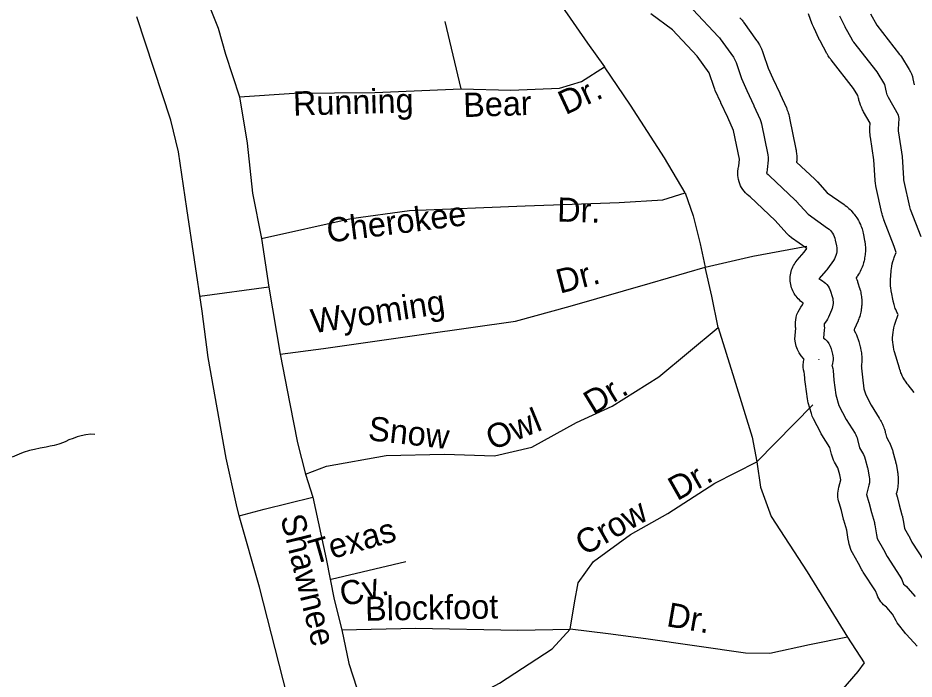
# Model space of a CAD drawing. Extents: x 2126262 to 2293712, y 749403 to 919119.
# Drawn here: x 2232664 to 2236181, y 809249 to 811845 of the extents above; entities that cross this region are included whole.
import ezdxf

# ---------------------------------------------------------------- set-up
doc = ezdxf.new("R2010")
doc.units = 0
for name, color, linetype in [('Exist Hydrographic Lake Shore', 7, 'Continuous'), ('Exist Hydrographic Misc Water Feature', 7, 'Continuous'), ('Exist Road Non-System Type 51', 7, 'Continuous'), ('Exist Road Non-System Type 51 Label', 7, 'Continuous'), ('Exist Road Secondary Type 51 Attributed', 7, 'Continuous')]:
    doc.layers.add(name, color=color, linetype=linetype)

msp = doc.modelspace()

# ---------------------------------------------------------------- linework, layer by layer
at = {"layer": 'Exist Hydrographic Lake Shore'}
for points in [[(2236193.6, 809378.2), (2236151.4, 809423.5), (2236147.9, 809427.4), (2236144.6, 809431.5), (2236120.4, 809462.9), (2236115.3, 809470), (2236110.8, 809477.5), (2236096.5, 809503.6), (2236074, 809530.6), (2236073.8, 809530.8), (2236067.6, 809535.7), (2236061.9, 809540.9), (2236056.5, 809546.6), (2236051.5, 809552.6), (2236046.9, 809558.9), (2236042.8, 809565.5), (2236039.2, 809572.5), (2236036.1, 809579.6), (2236029.8, 809595.1), (2235981.7, 809668.8), (2235978.8, 809673.5), (2235976.1, 809678.4), (2235963.8, 809702.2), (2235939.1, 809745.3), (2235934.9, 809753.4), (2235931.4, 809761.7), (2235928.6, 809770.3), (2235926.5, 809779.1), (2235923.5, 809793.7), (2235923.2, 809795.5), (2235922.9, 809797.3), (2235916.8, 809833.9), (2235905.7, 809872.4), (2235905, 809874.7), (2235904.4, 809877.1), (2235896.1, 809911.1), (2235887.1, 809940.9), (2235885.1, 809948.3), (2235883.6, 809955.9), (2235882.7, 809963.6), (2235882.2, 809971.3), (2235882.3, 809979), (2235883, 809986.7), (2235884.1, 809994.4), (2235885.8, 810001.9), (2235893.4, 810031.1), (2235889.6, 810051.4), (2235882.4, 810078.5), (2235869.3, 810101.2), (2235865.5, 810108.6), (2235862.1, 810116.2), (2235859.4, 810124), (2235857.2, 810132), (2235851.2, 810158.2), (2235819.8, 810207.7), (2235817.2, 810211.9), (2235814.8, 810216.3), (2235786.5, 810271), (2235781.9, 810281.2), (2235778.3, 810291.8), (2235766.3, 810333.9), (2235764.3, 810341.6), (2235763, 810349.4), (2235755.1, 810406.5), (2235754.7, 810409.5), (2235754.4, 810412.6), (2235751.6, 810446.4), (2235749.5, 810453.8), (2235747.6, 810463.5), (2235746.6, 810473.4), (2235746.5, 810483.3), (2235747.3, 810493.2), (2235748.9, 810503), (2235749.6, 810505.8), (2235747.4, 810507.7), (2235738, 810518.2), (2235730, 810529.8), (2235723.4, 810542.3), (2235718.5, 810555.6), (2235715.3, 810569.3), (2235713.8, 810583.3), (2235714.1, 810597.4), (2235716.6, 810626.3), (2235716.1, 810631), (2235715.5, 810640.6), (2235715.7, 810650.2), (2235716.7, 810659.7), (2235718.6, 810669.1), (2235718.7, 810669.7), (2235721.8, 810680.4), (2235726, 810690.6), (2235731.1, 810700.4), (2235737.1, 810709.7), (2235743.7, 810718.7), (2235746.6, 810725.3), (2235746.2, 810725.5), (2235741, 810729.2), (2235735.9, 810733.1), (2235731.1, 810737.4), (2235726.5, 810741.9), (2235722.2, 810746.6), (2235718.2, 810751.6), (2235714.4, 810756.8), (2235711, 810762.2), (2235707.9, 810767.8), (2235705.1, 810773.6), (2235702.6, 810779.5), (2235700.5, 810785.6), (2235698.7, 810791.7), (2235697.3, 810798), (2235696.2, 810804.3), (2235695.5, 810810.7), (2235695.2, 810817.1), (2235695.2, 810823.5), (2235695.6, 810829.9), (2235696.4, 810836.3), (2235697.5, 810842.6), (2235699, 810848.8), (2235700.8, 810855), (2235703, 810861), (2235705.5, 810866.9), (2235708.4, 810872.6), (2235711.5, 810878.2), (2235715, 810883.6), (2235718.8, 810888.8), (2235722.9, 810893.7), (2235750.2, 810925), (2235760.4, 810939.6), (2235700.6, 810981.9), (2235690.8, 810989.6), (2235682, 810998.3), (2235636.4, 811048.7), (2235537.7, 811142), (2235532.2, 811146.4), (2235525.7, 811151.9), (2235519.7, 811157.9), (2235514.2, 811164.2), (2235509.1, 811171), (2235504.6, 811178.2), (2235500.6, 811185.7), (2235497.2, 811193.4), (2235494.4, 811201.4), (2235492.2, 811209.6), (2235490.6, 811217.9), (2235489.7, 811226.3), (2235489.4, 811234.8), (2235489.7, 811243.2), (2235490.7, 811251.6), (2235492.2, 811259.9), (2235493.1, 811263.1), (2235493.1, 811263.2), (2235495.6, 811290.4), (2235473.1, 811403), (2235450.5, 811453.2), (2235423.2, 811511.3), (2235422.9, 811511.9), (2235422.6, 811512.6), (2235401.2, 811559.4), (2235398.7, 811565.1), (2235396.6, 811571), (2235377.6, 811629.2), (2235330.2, 811694.6), (2235233.3, 811797.9), (2235147.9, 811860.1)], [(2235312.9, 811877.5), (2235413.9, 811769.9), (2235417.1, 811766.3), (2235420, 811762.5), (2235472.2, 811690.4), (2235478.2, 811680.5), (2235482.6, 811669.8), (2235503.5, 811606.1), (2235524.9, 811559.3), (2235552.4, 811500.9), (2235552.7, 811500.3), (2235553, 811499.6), (2235577.4, 811445.2), (2235580.5, 811437.4), (2235582.6, 811429.2), (2235607, 811307.2), (2235608.3, 811296.5), (2235608.1, 811285.7), (2235604.8, 811249.1), (2235603.1, 811238.7), (2235601.9, 811234.7), (2235608.8, 811229.3), (2235611.3, 811227.2), (2235613.8, 811224.9), (2235714.8, 811129.5), (2235716.9, 811127.4), (2235718.9, 811125.3), (2235765.5, 811073.7), (2235841.9, 811019.7), (2235847.6, 811015.3), (2235852.8, 811010.3), (2235857.5, 811004.9), (2235861.7, 810999.1), (2235865.3, 810992.8), (2235868.3, 810986.3), (2235870.6, 810979.5), (2235872.3, 810972.5), (2235876.7, 810949.2), (2235877.8, 810941.8), (2235878.1, 810934.3), (2235877.6, 810926.8), (2235876.4, 810919.4), (2235874.5, 810912.2), (2235871.8, 810905.2), (2235868.5, 810898.5), (2235864.5, 810892.2), (2235841.2, 810858.9), (2235838.8, 810855.7), (2235836.3, 810852.6), (2235807.7, 810819.8), (2235815.5, 810815.8), (2235822.1, 810812.1), (2235828.2, 810807.8), (2235833.9, 810802.9), (2235839, 810797.4), (2235843.6, 810791.5), (2235847.6, 810785.1), (2235850.9, 810778.4), (2235853.5, 810771.3), (2235860.2, 810750.3), (2235861.9, 810743.7), (2235863.1, 810737.1), (2235863.6, 810730.4), (2235863.5, 810723.6), (2235862.9, 810716.9), (2235861.6, 810710.3), (2235859.7, 810703.8), (2235857.3, 810697.5), (2235845.1, 810669.7), (2235841.5, 810662.6), (2235837.1, 810655.8), (2235828.1, 810643.5), (2235828, 810642.8), (2235828.8, 810634.6), (2235829.2, 810627.5), (2235829, 810620.4), (2235826.2, 810588), (2235832.8, 810583), (2235840.5, 810575.1), (2235847, 810566.2), (2235852, 810556.4), (2235855.6, 810545.9), (2235861.2, 810524.8), (2235862.7, 810517.6), (2235863.5, 810510.3), (2235863.6, 810502.9), (2235862.9, 810495.5), (2235861.6, 810488.2), (2235859.5, 810481.1), (2235859, 810479.8), (2235859.8, 810477.3), (2235862.1, 810468.7), (2235863.4, 810459.8), (2235866.5, 810421.9), (2235874.4, 810364.8), (2235886.4, 810322.7), (2235914.8, 810268), (2235949.6, 810213.1), (2235952.8, 810207.6), (2235955.5, 810201.8), (2235957.7, 810195.9), (2235959.4, 810189.7), (2235966.8, 810157.3), (2235982.4, 810130.4), (2235986.7, 810121.6), (2235989.8, 810112.3), (2235998.7, 810079), (2235999.4, 810076.2), (2236000, 810073.3), (2236005.5, 810043.4), (2236006.6, 810035.3), (2236006.7, 810027.1), (2236006, 810018.9), (2236004.4, 810010.9), (2235994.7, 809973.6), (2236004.1, 809942.8), (2236004.7, 809940.7), (2236005.2, 809938.7), (2236013.7, 809903.6), (2236025.5, 809863.1), (2236026.6, 809858.8), (2236027.4, 809854.5), (2236033.9, 809815.8), (2236036.8, 809801.2), (2236061.8, 809757.4), (2236062.5, 809756.1), (2236063.2, 809754.7), (2236076, 809730.3), (2236126.1, 809653.5), (2236129.8, 809647.1), (2236132.9, 809640.4), (2236140.5, 809621.4), (2236144.4, 809618.5), (2236151.3, 809612.7), (2236157.5, 809606.2), (2236185.2, 809572.9)], [(2236182.1, 810374.6), (2236158.4, 810403.7), (2236156.6, 810405.9), (2236154.9, 810408.1), (2236150.5, 810414.2), (2236147.2, 810418.8), (2236144.2, 810423.5), (2236140.4, 810430), (2236137.7, 810434.9), (2236135.2, 810440), (2236132, 810446.8), (2236129.7, 810451.9), (2236127.8, 810457.2), (2236125.3, 810464.3), (2236124.4, 810467), (2236123.6, 810469.7), (2236104.7, 810534), (2236103.6, 810538.2), (2236102.6, 810542.3), (2236100.2, 810553.5), (2236098.8, 810562), (2236098, 810570.6), (2236097.3, 810582), (2236097.2, 810590.6), (2236097.7, 810599.2), (2236098.8, 810610.6), (2236100, 810619.1), (2236101.8, 810627.5), (2236104.6, 810638.6), (2236105.7, 810642.7), (2236107, 810646.8), (2236118.6, 810680.9), (2236116.2, 810685.4), (2236114, 810689.6), (2236112.1, 810693.9), (2236109.6, 810699.7), (2236107.8, 810704), (2236106.2, 810708.5), (2236104.2, 810714.4), (2236102.8, 810718.9), (2236101.6, 810723.5), (2236100.1, 810729.6), (2236099.6, 810731.9), (2236099.1, 810734.2), (2236092.5, 810767.5), (2236091.8, 810771.1), (2236091.2, 810774.8), (2236089.9, 810784.6), (2236089.2, 810792), (2236089, 810799.4), (2236089, 810809.3), (2236089, 810813), (2236089.2, 810816.7), (2236091.5, 810850), (2236091.8, 810854.4), (2236092.4, 810858.9), (2236094.1, 810870.6), (2236095.8, 810879.4), (2236098.1, 810888), (2236101.7, 810899.4), (2236103.1, 810903.6), (2236104.7, 810907.8), (2236111, 810923.2), (2236103.3, 810947.3), (2236063, 811052.2), (2236062.3, 811054.1), (2236061.6, 811056.1), (2236059.8, 811061.3), (2236058.5, 811065.3), (2236057.4, 811069.3), (2236056, 811074.7), (2236055.5, 811076.7), (2236055, 811078.7), (2236032.8, 811178.6), (2236032.4, 811180.7), (2236031.9, 811182.9), (2236030.9, 811188.6), (2236030.2, 811193), (2236029.7, 811197.3), (2236029.1, 811203.2), (2236028.9, 811205.3), (2236028.7, 811207.5), (2236023.7, 811287.7), (2236010, 811375.8), (2236009.6, 811378.6), (2236009.3, 811381.4), (2236008.5, 811388.8), (2236008.1, 811394.5), (2236007.9, 811400.1), (2236007.9, 811407.6), (2236007.9, 811410.4), (2236008, 811413.2), (2236008.9, 811431.4), (2235983.4, 811476.2), (2235981.4, 811480), (2235979.4, 811483.9), (2235974.5, 811494.4), (2235971.1, 811502.4), (2235968.4, 811510.6), (2235965.1, 811521.7), (2235964, 811525.9), (2235963, 811530.1), (2235960.9, 811540), (2235943.7, 811567.8), (2235856.2, 811679.6), (2235854.8, 811681.4), (2235853.5, 811683.3), (2235849.9, 811688.3), (2235847.2, 811692.1), (2235844.8, 811696), (2235841.6, 811701.3), (2235840.4, 811703.3), (2235839.3, 811705.3), (2235812.7, 811754.2), (2235812.3, 811754.9), (2235811.9, 811755.6), (2235810.9, 811757.5), (2235810.1, 811759), (2235809.4, 811760.4), (2235808.4, 811762.4), (2235808.1, 811763.1), (2235807.7, 811763.9), (2235788.9, 811803.8), (2235788.3, 811805.1), (2235787.7, 811806.3), (2235786.3, 811809.6), (2235785.2, 811812.1), (2235784.2, 811814.6), (2235782.9, 811818), (2235782.4, 811819.3), (2235781.9, 811820.5), (2235767.4, 811861.1)], [(2236209.4, 810984.6), (2236168, 811092.5), (2236166.2, 811097.7), (2236164.8, 811103.1), (2236142.6, 811203), (2236141.6, 811208.7), (2236141, 811214.6), (2236135.7, 811299.9), (2236121.2, 811393), (2236120.4, 811400.5), (2236120.4, 811408), (2236122.3, 811449.2), (2236120.6, 811462.4), (2236081.3, 811531.7), (2236076.4, 811542.2), (2236073.1, 811553.3), (2236066.9, 811582.6), (2236036.1, 811632.3), (2235944.8, 811748.9), (2235941.2, 811753.9), (2235938.1, 811759.2), (2235911.4, 811808), (2235910.4, 811810), (2235909.5, 811811.9), (2235890.6, 811851.9)], [(2236010.7, 811860.9), (2236035.3, 811815.8), (2236124.7, 811701.6), (2236128.3, 811696.7), (2236131.7, 811691.6), (2236162.5, 811641.9), (2236167.3, 811633.4), (2236171.4, 811624.5), (2236174.6, 811615.2), (2236177, 811605.7), (2236182, 811582.2)], [(2235497.2, 811845.5), (2235498.4, 811844.2), (2235501.5, 811840.6), (2235503.9, 811837.9), (2235506.1, 811835.1), (2235509, 811831.3), (2235510.1, 811829.9), (2235511.2, 811828.4), (2235563.3, 811756.3), (2235565.8, 811752.7), (2235568.1, 811749.1), (2235574.2, 811739.2), (2235578.4, 811731.6), (2235582.1, 811723.7), (2235586.5, 811713), (2235588.1, 811709), (2235589.5, 811704.8), (2235608.5, 811647.1), (2235627, 811606.6), (2235654.2, 811548.9), (2235654.3, 811548.6), (2235654.4, 811548.4), (2235654.7, 811547.8), (2235654.9, 811547.3), (2235655.2, 811546.8), (2235655.4, 811546.2), (2235655.6, 811545.9), (2235655.7, 811545.7), (2235680.1, 811491.3), (2235681.3, 811488.4), (2235682.5, 811485.5), (2235685.5, 811477.6), (2235687.6, 811471.7), (2235689.4, 811465.6), (2235691.5, 811457.5), (2235692.2, 811454.4), (2235692.9, 811451.3), (2235717.3, 811329.2), (2235718, 811325.3), (2235718.6, 811321.2), (2235719.9, 811310.5), (2235720.7, 811302.5), (2235720.8, 811294.4), (2235720.6, 811283.6), (2235720.5, 811279.5), (2235720.4, 811278.9), (2235792, 811211.3), (2235792.8, 811210.5), (2235793.6, 811209.7), (2235795.7, 811207.7), (2235797.3, 811206.1), (2235798.8, 811204.5), (2235800.9, 811202.3), (2235801.6, 811201.5), (2235802.4, 811200.7), (2235840.6, 811158.4), (2235906.8, 811111.6), (2235909, 811110), (2235911.2, 811108.4), (2235916.8, 811104), (2235921, 811100.5), (2235925, 811096.9), (2235930.2, 811092), (2235934.1, 811088.2), (2235937.7, 811084.2), (2235942.4, 811078.7), (2235945.8, 811074.6), (2235949.1, 811070.3), (2235953.3, 811064.4), (2235956.3, 811060), (2235959.1, 811055.4), (2235962.7, 811049.1), (2235965.3, 811044.4), (2235967.6, 811039.5), (2235970.6, 811033), (2235972.8, 811028), (2235974.6, 811023), (2235977, 811016.2), (2235978.6, 811011), (2235980, 811005.8), (2235981.7, 810998.8), (2235982.3, 810996.2), (2235982.8, 810993.6), (2235987.3, 810970.3), (2235987.7, 810967.5), (2235988.2, 810964.7), (2235989.2, 810957.3), (2235989.8, 810951.7), (2235990.2, 810946.1), (2235990.5, 810938.6), (2235990.6, 810933), (2235990.4, 810927.4), (2235989.9, 810919.9), (2235989.4, 810914.3), (2235988.6, 810908.8), (2235987.4, 810901.4), (2235986.4, 810895.9), (2235985.1, 810890.4), (2235983.2, 810883.2), (2235981.6, 810877.8), (2235979.7, 810872.5), (2235977.1, 810865.5), (2235975, 810860.3), (2235972.6, 810855.2), (2235969.3, 810848.5), (2235966.6, 810843.5), (2235963.8, 810838.7), (2235959.8, 810832.3), (2235958.3, 810830), (2235956.7, 810827.6), (2235953.9, 810823.6), (2235954.2, 810822.8), (2235956.3, 810817.6), (2235959, 810810.5), (2235959.9, 810807.9), (2235960.8, 810805.2), (2235967.4, 810784.1), (2235968.2, 810781.7), (2235968.9, 810779.3), (2235970.6, 810772.7), (2235971.8, 810767.8), (2235972.8, 810762.9), (2235973.9, 810756.2), (2235974.7, 810751.2), (2235975.2, 810746.2), (2235975.7, 810739.4), (2235976, 810734.4), (2235976.1, 810729.3), (2235976, 810722.6), (2235975.9, 810717.5), (2235975.5, 810712.4), (2235974.8, 810705.7), (2235974.2, 810700.7), (2235973.4, 810695.7), (2235972.1, 810689.1), (2235971, 810684.1), (2235969.7, 810679.2), (2235967.9, 810672.7), (2235966.4, 810667.9), (2235964.6, 810663.1), (2235962.2, 810656.8), (2235961.3, 810654.5), (2235960.3, 810652.2), (2235948.1, 810624.4), (2235946.8, 810621.7), (2235945.8, 810619.7), (2235946.8, 810617.9), (2235951.9, 810608.1), (2235955.5, 810600.6), (2235958.4, 810592.9), (2235962, 810582.5), (2235963.3, 810578.5), (2235964.4, 810574.6), (2235970, 810553.5), (2235970.6, 810550.8), (2235971.2, 810548.1), (2235972.8, 810540.8), (2235973.8, 810535.4), (2235974.5, 810529.9), (2235975.3, 810522.5), (2235975.8, 810517), (2235976, 810511.5), (2235976.1, 810504.1), (2235976, 810498.5), (2235975.7, 810493), (2235975, 810485.6), (2235974.4, 810480.1), (2235974.2, 810479.3), (2235974.7, 810475.8), (2235975.2, 810472.5), (2235975.5, 810469.2), (2235978.4, 810434.3), (2235984.8, 810388.1), (2235991.5, 810364.4), (2236012.4, 810324.1), (2236044.6, 810273.3), (2236045.9, 810271.3), (2236047.1, 810269.3), (2236050.2, 810263.8), (2236052.5, 810259.6), (2236054.6, 810255.3), (2236057.3, 810249.6), (2236059.3, 810245.2), (2236061, 810240.8), (2236063.2, 810234.8), (2236064.8, 810230.3), (2236066.1, 810225.8), (2236067.8, 810219.6), (2236068.4, 810217.3), (2236069, 810215), (2236072.7, 810199), (2236079.9, 810186.5), (2236081.6, 810183.3), (2236083.3, 810180), (2236087.6, 810171.2), (2236090.7, 810164.5), (2236093.3, 810157.6), (2236096.4, 810148.3), (2236097.5, 810144.8), (2236098.5, 810141.3), (2236107.4, 810108), (2236107.7, 810106.9), (2236107.9, 810105.9), (2236108.6, 810103.1), (2236109.1, 810100.9), (2236109.6, 810098.8), (2236110.2, 810096), (2236110.4, 810094.9), (2236110.6, 810093.8), (2236116.1, 810063.9), (2236116.7, 810060.8), (2236117.1, 810057.8), (2236118.2, 810049.7), (2236118.8, 810043.6), (2236119.1, 810037.4), (2236119.2, 810029.2), (2236119.2, 810023.1), (2236118.8, 810016.9), (2236118, 810008.8), (2236117.3, 810002.7), (2236116.3, 809996.6), (2236114.6, 809988.6), (2236114, 809985.6), (2236113.3, 809982.6), (2236111.6, 809976.1), (2236111.7, 809975.6), (2236111.9, 809974.8), (2236112.2, 809974), (2236112.8, 809971.9), (2236113.2, 809970.4), (2236113.6, 809968.8), (2236114.2, 809966.7), (2236114.4, 809965.9), (2236114.6, 809965.2), (2236122.5, 809932.5), (2236133.5, 809894.3), (2236134, 809892.8), (2236134.4, 809891.2), (2236135.5, 809886.9), (2236136.3, 809883.8), (2236136.9, 809880.5), (2236137.8, 809876.3), (2236138.1, 809874.6), (2236138.4, 809873), (2236143.8, 809840.7), (2236159.5, 809813.2), (2236159.8, 809812.7), (2236160, 809812.2), (2236160.8, 809810.9), (2236161.3, 809809.9), (2236161.8, 809808.9), (2236162.5, 809807.6), (2236162.8, 809807.1), (2236163, 809806.6), (2236173.2, 809787.1), (2236220.3, 809715)]]:
    msp.add_lwpolyline(points, dxfattribs=at)
msp.add_lwpolyline([(2235807.1, 810504), (2235807.2, 810504.8), (2235807.2, 810504.8), (2235807.1, 810504.1)], close=True, dxfattribs=at)
at = {"layer": 'Exist Hydrographic Misc Water Feature'}
msp.add_lwpolyline([(2232965.5, 810208.7), (2232949.5, 810210.6), (2232929.6, 810208.4), (2232911.8, 810204.3), (2232895.8, 810200.2), (2232879.8, 810194.1), (2232863.8, 810187.9), (2232851.9, 810181.8), (2232842.1, 810177.7), (2232824, 810171.6), (2232806, 810165.5), (2232790, 810163.3), (2232774, 810159.1), (2232750.4, 810155), (2232728.3, 810150.8), (2232708.4, 810146.7), (2232684.4, 810138.5), (2232668.4, 810132.3), (2232640.5, 810120.1)], dxfattribs=at)
at = {"layer": 'Exist Road Non-System Type 51'}
for p, q in [((2234403.1, 811566.3), (2234341, 811831)), ((2233619.5, 810979), (2233648.8, 810787.6)), ((2233648.8, 810787.6), (2233378.2, 810750.4)), ((2233648.8, 810787.6), (2233693.4, 810525.1)), ((2235564.1, 810102.5), (2235784.6, 810326)), ((2233792.5, 810053), (2233821, 809962.7)), ((2233821, 809962.7), (2233874.2, 809721.2)), ((2233893.3, 809641), (2234186.3, 809710.8))]:
    msp.add_line(p, q, dxfattribs=at)
for points in [[(2233355.7, 812040.8), (2233415.7, 811889.9), (2233449.9, 811804), (2233477.8, 811701.8), (2233533.6, 811534.2)], [(2234714.3, 812030.3), (2234798.7, 811891), (2234899.2, 811745.8), (2234966.8, 811652.9)], [(2234403.1, 811566.3), (2234599.1, 811561.4), (2234789.6, 811569.1), (2234876.1, 811595.6), (2234966.8, 811652.9)], [(2235282.2, 811158.5), (2235201.3, 811295.3), (2235068, 811501.4), (2234966.8, 811652.9)], [(2233533.6, 811534.2), (2233747.9, 811548.8), (2234064.6, 811551.6), (2234403.1, 811566.3)], [(2233533.6, 811534.2), (2233562.9, 811352.6), (2233583.9, 811157.1), (2233619.5, 810979)], [(2233619.5, 810979), (2233971.8, 811056.5), (2234200.7, 811088.6), (2234654.9, 811107.5), (2235023.4, 811120.1), (2235195.7, 811130.5), (2235282.2, 811158.5)], [(2235282.2, 811158.5), (2235314.3, 811067.7), (2235342.2, 810957.3), (2235361.8, 810866.6)], [(2235361.8, 810866.6), (2235548.1, 810909.2), (2235760.2, 810948.3)], [(2233693.4, 810525.1), (2233863.7, 810547.4), (2234257.2, 810603.3), (2234617.3, 810653.6), (2234830.8, 810713.6), (2235145.5, 810803.7), (2235361.8, 810866.6)], [(2235412.7, 810629.8), (2235387.6, 810752.7), (2235361.8, 810866.6)], [(2233792.5, 810053), (2233874.8, 810085.1), (2234109.3, 810127), (2234337.5, 810131.9), (2234534.2, 810124.9), (2234681.5, 810159.1), (2234855.9, 810256.9), (2234996.2, 810320.4), (2235179, 810435), (2235412.7, 810629.8)], [(2235412.7, 810629.8), (2235475.5, 810427.3), (2235546, 810198.9), (2235564.1, 810102.5)], [(2233693.4, 810525.1), (2233730.4, 810330.2), (2233761.1, 810176.6), (2233792.5, 810053)], [(2234831.5, 809444.7), (2234848.2, 809548), (2234862.2, 809626.3), (2234923.6, 809710.1), (2235068.7, 809816.2), (2235215.3, 809898.6), (2235399.5, 810018.7), (2235564.1, 810102.5)], [(2235564.1, 810102.5), (2235578.1, 810002), (2235620, 809887.5), (2235762.3, 809669.6), (2235920.7, 809413.3)], [(2233532.4, 809889.8), (2233629.8, 809916.6), (2233821, 809962.7)], [(2233874.2, 809721.2), (2233904.9, 809562), (2233935.6, 809441.9)], [(2233935.6, 809441.9), (2234224.4, 809448.9), (2234626.3, 809440.5), (2234831.5, 809444.7)], [(2233935.6, 809441.9), (2233962.1, 809310.6), (2234009.5, 809165.3), (2234096.7, 808992.9)], [(2234226.5, 809057.1), (2234554.5, 809233.1), (2234760.3, 809367.9), (2234831.5, 809444.7)], [(2235920.7, 809413.3), (2235770.7, 809383.2), (2235615.8, 809349.7), (2235519.5, 809351.1), (2235128, 809407.7), (2234980.1, 809427.2), (2234831.5, 809444.7)], [(2235920.7, 809413.3), (2235985.6, 809313.4), (2235960.5, 809278.5), (2235843.9, 809143.7), (2235763, 809059.9), (2235730.9, 808983.1), (2235743.5, 808897.9)]]:
    msp.add_lwpolyline(points, dxfattribs=at)
at = {"layer": 'Exist Road Secondary Type 51 Attributed'}
msp.add_lwpolyline([(2233826.8, 808824.6), (2233793.3, 808924.7), (2233720.1, 809185.1), (2233611.9, 809610.4), (2233532.4, 809889.8), (2233521.2, 809933.1), (2233480.7, 810116), (2233410.3, 810512), (2233386.5, 810693.5), (2233327.2, 811096.5), (2233293.7, 811318.6), (2233264.4, 811442.9), (2233129.8, 811848.6)], dxfattribs=at)

# ---------------------------------------------------------------- texts
at = {"layer": 'Exist Road Non-System Type 51 Label'}
for s, rotation, p in [('Running', 1.5708, (2233744.6, 811460.9)), ('Dr.', 24.9922, (2234813.2, 811462.5)), ('Bear', 1.8852, (2234413, 811455)), ('Dr.', 358.5451, (2234779.6, 811045.1)), ('Cherokee', 7.2639, (2233881.6, 810961.9)), ('Dr.', 14.5261, (2234790.9, 810761.6)), ('Wyoming', 8.5633, (2233821.3, 810606.1)), ('Dr.', 31.2882, (2234921.9, 810284.1)), ('Owl', 22.3276, (2234525.2, 810145.7)), ('Snow', 353.6343, (2234035.4, 810187.2)), ('Dr.', 29.5546, (2235251.5, 809946.9)), ('Crow', 29.6581, (2234886.5, 809731.4)), ('Shawnee', 283.8837, (2233693.4, 809884.2)), ('Texas', 15.8146, (2233822.5, 809698.9)), ('Cv.', 15.8146, (2233942.1, 809531.7)), ('Blockfoot', 1.0414, (2234027.2, 809477.5)), ('Dr.', 350.1122, (2235206.2, 809457.2))]:
    msp.add_text(s, height=95, rotation=rotation, dxfattribs=at).set_placement(p)

doc.saveas('drawing.dxf')
